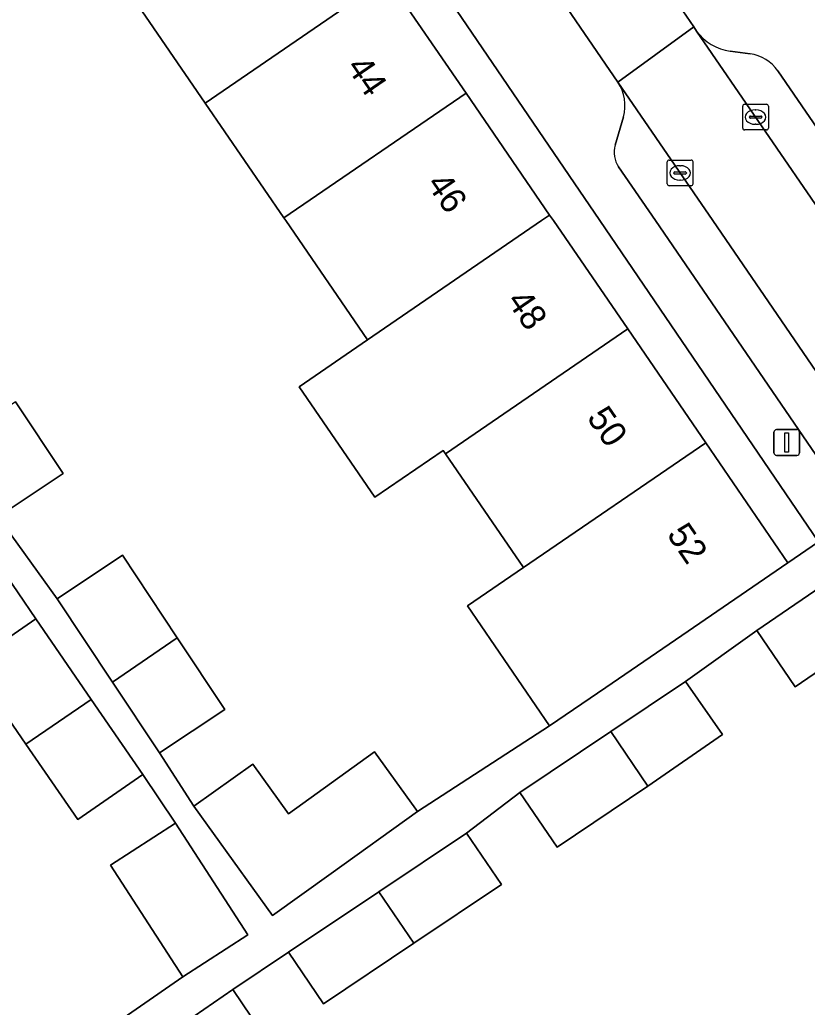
# Model space of a CAD drawing. Extents: x 157445 to 158888, y 383061 to 384688.
# Drawn here: x 158174.58 to 158205.18, y 383719.45 to 383757.8 of the extents above; entities that cross this region are included whole.
import ezdxf

# ---------------------------------------------------------------- set-up
doc = ezdxf.new("R2010")
doc.units = 0
for name, color, linetype in [('IMGEO_Erf', 7, 'Continuous'), ('IMGEO_Kolk', 7, 'Continuous'), ('IMGEO_Lichtmast', 7, 'Continuous'), ('IMGEO_Pand', 7, 'Continuous'), ('IMGEO_Pand_nummerreeks', 7, 'Continuous'), ('IMGEO_Parkeervlak_open', 7, 'Continuous'), ('IMGEO_Rijbaan_lokaal_open', 7, 'Continuous'), ('IMGEO_Voetpad_open', 7, 'Continuous')]:
    doc.layers.add(name, color=color, linetype=linetype)

msp = doc.modelspace()

# ---------------------------------------------------------------- linework, layer by layer
at = {"layer": 'IMGEO_Erf'}
msp.add_lwpolyline([(158185.753, 383763.949), (158188.863, 383759.413), (158191.92, 383754.953), (158195.167, 383750.218), (158195.316, 383750), (158198.201, 383745.792), (158201.232, 383741.371), (158204.427, 383736.711), (158205.617, 383737.521), (158197.119, 383750), (158185.398, 383767.212), (158180.833, 383764.065), (158182.46, 383761.691)], close=True, dxfattribs=at)
for points in [[(158174.421, 383742.96), (158176.267, 383740.175), (158173.727, 383738.491), (158176.038, 383735.315), (158178.578, 383737), (158180.702, 383733.797), (158182.547, 383731.013), (158180.007, 383729.329), (158181.352, 383727.251), (158183.634, 383728.892), (158185.021, 383726.963), (158188.37, 383729.37), (158189.974, 383727.139), (158190.035, 383727.055), (158195.169, 383730.379), (158191.984, 383735.035), (158194.158, 383736.522), (158191.128, 383740.944), (158191.037, 383741.076), (158188.379, 383739.254), (158185.436, 383743.548), (158188.094, 383745.37), (158184.921, 383750), (158184.848, 383750.106), (158181.791, 383754.566), (158178.707, 383759.066)], [(158170.7, 383713.558), (158180.923, 383720.622), (158178.109, 383724.961), (158180.635, 383726.599), (158179.371, 383728.48), (158176.838, 383726.737), (158174.823, 383729.666), (158172.674, 383732.789), (158175.207, 383734.532), (158173.142, 383737.56)], [(158205.394, 383718.611), (158209.762, 383721.581), (158214.422, 383724.75), (158212.709, 383727.225), (158207.95, 383734.103), (158204.711, 383731.89), (158203.212, 383734.083), (158200.45, 383732.101), (158201.878, 383730.036), (158198.986, 383728.037), (158195.457, 383725.669), (158194.017, 383727.784), (158191.935, 383726.214), (158193.293, 383724.217), (158189.897, 383721.938), (158186.387, 383719.582), (158185.024, 383721.588), (158182.857, 383720.133), (158184.286, 383718.03)]]:
    msp.add_lwpolyline(points, dxfattribs=at)
at = {"layer": 'IMGEO_Kolk'}
for p, q in [((158202.669, 383753.595), (158202.669, 383754.447)), ((158202.744, 383754.521), (158203.596, 383754.521)), ((158203.157, 383754.301), (158203.182, 383754.301)), ((158203.67, 383754.447), (158203.67, 383753.595)), ((158202.928, 383754.015), (158202.928, 383754.027)), ((158203.366, 383753.978), (158202.968, 383753.978)), ((158202.971, 383754.064), (158203.369, 383754.064)), ((158203.412, 383754.027), (158203.412, 383754.015)), ((158203.596, 383753.521), (158202.744, 383753.521)), ((158203.18, 383753.741), (158203.155, 383753.741)), ((158199.812, 383752.354), (158200.664, 383752.354)), ((158199.737, 383751.428), (158199.737, 383752.28)), ((158200.225, 383752.134), (158200.25, 383752.134)), ((158200.738, 383752.28), (158200.738, 383751.428)), ((158199.996, 383751.848), (158199.996, 383751.86)), ((158200.434, 383751.811), (158200.036, 383751.811)), ((158200.039, 383751.897), (158200.437, 383751.897)), ((158200.248, 383751.574), (158200.223, 383751.574)), ((158200.48, 383751.86), (158200.48, 383751.848)), ((158200.664, 383751.354), (158199.812, 383751.354))]:
    msp.add_line(p, q, dxfattribs=at)
for points in [[(158202.669, 383753.595), (158202.669, 383754.447)], [(158202.744, 383754.521), (158203.596, 383754.521)], [(158203.67, 383754.447), (158203.67, 383753.595)], [(158203.596, 383753.521), (158202.744, 383753.521)], [(158199.812, 383752.354), (158200.664, 383752.354)], [(158199.737, 383751.428), (158199.737, 383752.28)], [(158200.738, 383752.28), (158200.738, 383751.428)], [(158200.664, 383751.354), (158199.812, 383751.354)]]:
    msp.add_lwpolyline(points, dxfattribs=at)
for centre, radius, start, end in [((158202.746, 383754.445), 0.0765, 91.552, 178.448), ((158202.746, 383754.445), 0.0765, 91.552, 178.448), ((158203.594, 383754.445), 0.0765, 1.552, 88.448), ((158203.594, 383754.445), 0.0765, 1.552, 88.448), ((158202.968, 383754.024), 0.0403, 85.8775, 175.7526), ((158202.965, 383754.014), 0.0366, 178.938, 274.7102), ((158203.369, 383754.021), 0.043, 264.8664, 352.4533), ((158203.373, 383754.026), 0.0386, 1.7309, 96.639), ((158202.746, 383753.597), 0.0765, 181.552, 268.448), ((158202.746, 383753.597), 0.0765, 181.552, 268.448), ((158203.594, 383753.597), 0.0765, 271.552, 358.448), ((158203.594, 383753.597), 0.0765, 271.552, 358.448), ((158199.814, 383752.278), 0.0765, 91.552, 178.448), ((158199.814, 383752.278), 0.0765, 91.552, 178.448), ((158200.662, 383752.278), 0.0765, 1.552, 88.448), ((158200.662, 383752.278), 0.0765, 1.552, 88.448), ((158200.036, 383751.857), 0.0403, 85.8775, 175.7526), ((158200.033, 383751.847), 0.0366, 178.938, 274.7102), ((158200.437, 383751.854), 0.043, 264.8664, 352.4533), ((158200.441, 383751.859), 0.0386, 1.7309, 96.639), ((158199.814, 383751.43), 0.0765, 181.552, 268.448), ((158199.814, 383751.43), 0.0765, 181.552, 268.448), ((158200.662, 383751.43), 0.0765, 271.552, 358.448), ((158200.662, 383751.43), 0.0765, 271.552, 358.448)]:
    msp.add_arc(centre, radius, start, end, dxfattribs=at)
for centre, major_axis, ratio, start_param, end_param in [((158203.156, 383754.021), (-0.387, 0.002), 0.722429, 4.712389, 7.853982), ((158203.181, 383754.021), (-0.39, 0.002), 0.717154, 1.570796, 4.712389), ((158200.224, 383751.854), (-0.387, 0.002), 0.722429, 4.712389, 7.853982), ((158200.249, 383751.854), (-0.39, 0.002), 0.717154, 1.570796, 4.712389)]:
    msp.add_ellipse(centre, major_axis=major_axis, ratio=ratio, start_param=start_param, end_param=end_param, dxfattribs=at)
at = {"layer": 'IMGEO_Lichtmast'}
for p, q in [((158203.884, 383740.982), (158203.884, 383741.782)), ((158203.884, 383741.782), (158203.884, 383740.982)), ((158203.984, 383741.882), (158204.774, 383741.882)), ((158204.774, 383741.882), (158203.984, 383741.882)), ((158204.874, 383741.782), (158204.874, 383740.982)), ((158204.874, 383740.982), (158204.874, 383741.782)), ((158204.774, 383740.882), (158203.984, 383740.882)), ((158203.984, 383740.882), (158204.774, 383740.882))]:
    msp.add_line(p, q, dxfattribs=at)
msp.add_lwpolyline([(158204.304, 383741.757), (158204.454, 383741.757), (158204.454, 383741.007), (158204.304, 383741.007), (158204.304, 383741.757)], dxfattribs=at)
for centre, start, end in [((158203.984, 383741.782), 90, 180), ((158203.984, 383741.782), 90, 180), ((158204.774, 383741.782), 0, 90), ((158204.774, 383741.782), 360, 90), ((158203.984, 383740.982), 180, 270), ((158203.984, 383740.982), 180, 270), ((158204.774, 383740.982), 270, 0), ((158204.774, 383740.982), 270, 0)]:
    msp.add_arc(centre, 0.1, start, end, dxfattribs=at)
at = {"layer": 'IMGEO_Pand'}
for points in [[(158188.863, 383759.413), (158185.753, 383763.949), (158182.46, 383761.691), (158180.833, 383764.065), (158175.939, 383760.709), (158177.586, 383758.297), (158178.707, 383759.066), (158181.791, 383754.566)], [(158184.848, 383750.106), (158191.92, 383754.953), (158188.863, 383759.413), (158181.791, 383754.566)], [(158184.848, 383750.106), (158184.921, 383750), (158188.094, 383745.37), (158194.849, 383750), (158195.167, 383750.218), (158191.92, 383754.953)], [(158195.316, 383750), (158195.167, 383750.218), (158194.849, 383750), (158188.094, 383745.37), (158185.436, 383743.548), (158188.379, 383739.254), (158191.037, 383741.076), (158191.128, 383740.944), (158198.201, 383745.792)], [(158201.232, 383741.371), (158198.201, 383745.792), (158191.128, 383740.944), (158194.158, 383736.522)], [(158174.421, 383742.96), (158171.907, 383741.236), (158173.727, 383738.491), (158176.267, 383740.175)], [(158201.232, 383741.371), (158194.158, 383736.522), (158191.984, 383735.035), (158195.169, 383730.379), (158197.347, 383731.869), (158200.3, 383733.889), (158204.427, 383736.711)], [(158180.702, 383733.797), (158178.578, 383737), (158176.038, 383735.315), (158178.187, 383732.074)], [(158207.95, 383734.103), (158206.451, 383736.296), (158203.212, 383734.083), (158204.711, 383731.89)], [(158177.358, 383731.405), (158175.207, 383734.532), (158172.674, 383732.789), (158174.823, 383729.666)], [(158180.702, 383733.797), (158178.187, 383732.074), (158180.007, 383729.329), (158182.547, 383731.013)], [(158200.45, 383732.101), (158197.547, 383730.153), (158198.986, 383728.037), (158201.878, 383730.036)], [(158177.358, 383731.405), (158174.823, 383729.666), (158176.838, 383726.737), (158179.371, 383728.48)], [(158198.986, 383728.037), (158197.547, 383730.153), (158194.017, 383727.784), (158195.457, 383725.669)], [(158190.035, 383727.055), (158189.974, 383727.139), (158188.37, 383729.37), (158185.021, 383726.963), (158183.634, 383728.892), (158181.352, 383727.251), (158184.404, 383723.006), (158186.686, 383724.647)], [(158178.109, 383724.961), (158180.923, 383720.622), (158183.448, 383722.259), (158180.635, 383726.599)], [(158191.935, 383726.214), (158188.539, 383723.935), (158189.897, 383721.938), (158193.293, 383724.217)], [(158189.897, 383721.938), (158188.539, 383723.935), (158185.024, 383721.588), (158186.387, 383719.582)], [(158182.857, 383720.133), (158179.486, 383717.803), (158180.916, 383715.7), (158184.286, 383718.03)]]:
    msp.add_lwpolyline(points, close=True, dxfattribs=at)
at = {"layer": 'IMGEO_Parkeervlak_open'}
for points in [[(158200.878, 383757.366), (158205.923, 383750), (158226.348, 383720.178)], [(158202.957, 383756.479), (158202.184, 383756.58)], [(158226.006, 383723.745), (158208.021, 383750), (158207.181, 383751.226), (158206.513, 383750.768), (158205.684, 383751.978), (158206.352, 383752.436), (158204.036, 383755.818)], [(158223.574, 383717.762), (158201.507, 383750), (158197.821, 383755.384)], [(158198.036, 383754.029), (158197.714, 383752.937)], [(158197.849, 383752.09), (158199.279, 383750), (158220.175, 383719.459)]]:
    msp.add_lwpolyline(points, dxfattribs=at)
for centre, radius, start, end in [((158202.433, 383758.472), 1.908, 215.4182, 262.4996), ((158202.759, 383754.945), 1.547, 34.3636, 82.6528), ((158196.389, 383754.462), 1.703, 345.2628, 32.7693), ((158198.672, 383752.655), 0.999, 163.6293, 214.4826)]:
    msp.add_arc(centre, radius, start, end, dxfattribs=at)
at = {"layer": 'IMGEO_Rijbaan_lokaal_open'}
for points in [[(158200.771, 383757.522), (158198.486, 383760.859), (158195.535, 383758.724), (158197.821, 383755.384)], [(158205.923, 383750), (158200.878, 383757.366), (158200.771, 383757.522), (158197.821, 383755.384), (158201.507, 383750), (158223.574, 383717.762), (158225.003, 383715.674), (158227.982, 383717.792), (158226.348, 383720.178)]]:
    msp.add_lwpolyline(points, close=True, dxfattribs=at)
at = {"layer": 'IMGEO_Voetpad_open'}
for points in [[(158113.406, 383872.129), (158156.487, 383809.272), (158157.348, 383808.015), (158179.168, 383776.179), (158180.957, 383772.951), (158182.841, 383770.169), (158185.398, 383767.212), (158197.119, 383750), (158205.617, 383737.521)], [(158198.181, 383761.303), (158198.486, 383760.859), (158200.771, 383757.522), (158200.878, 383757.366)], [(158197.821, 383755.384), (158195.535, 383758.724)], [(158202.184, 383756.58), (158202.957, 383756.479)], [(158204.036, 383755.818), (158206.352, 383752.436), (158205.684, 383751.978), (158206.513, 383750.768), (158207.181, 383751.226), (158208.021, 383750), (158226.006, 383723.745)], [(158197.714, 383752.937), (158198.036, 383754.029)], [(158220.175, 383719.459), (158199.279, 383750), (158197.849, 383752.09)], [(158205.617, 383737.521), (158204.427, 383736.711), (158200.3, 383733.889), (158197.347, 383731.869), (158195.169, 383730.379), (158190.035, 383727.055), (158186.686, 383724.647), (158184.404, 383723.006), (158181.352, 383727.251), (158180.007, 383729.329), (158178.187, 383732.074), (158176.038, 383735.315), (158173.727, 383738.491)], [(158173.142, 383737.56), (158175.207, 383734.532), (158177.358, 383731.405), (158179.371, 383728.48), (158180.635, 383726.599), (158183.448, 383722.259), (158180.923, 383720.622), (158170.7, 383713.558)], [(158179.486, 383717.803), (158182.857, 383720.133), (158185.024, 383721.588), (158188.539, 383723.935), (158191.935, 383726.214), (158194.017, 383727.784), (158197.547, 383730.153), (158200.45, 383732.101), (158203.212, 383734.083), (158206.451, 383736.296)]]:
    msp.add_lwpolyline(points, dxfattribs=at)
for centre, radius, start, end in [((158202.433, 383758.472), 1.908, 215.4182, 262.4996), ((158202.759, 383754.945), 1.547, 34.3636, 82.6528), ((158196.389, 383754.462), 1.703, 345.2628, 32.7693), ((158198.672, 383752.655), 0.999, 163.6293, 214.4826)]:
    msp.add_arc(centre, radius, start, end, dxfattribs=at)

# ---------------------------------------------------------------- texts
at = {"layer": 'IMGEO_Pand_nummerreeks'}
for s, rotation, p in [('44', 304.434, (158187.249, 383755.967)), ('46', 304.434, (158190.361, 383751.427)), ('48', 304.4346, (158193.475, 383746.884)), ('50', 304.434, (158196.588, 383742.345)), ('52', 304.434, (158199.696, 383737.81))]:
    msp.add_text(s, height=1, rotation=rotation, dxfattribs=at).set_placement(p)

doc.saveas('drawing.dxf')
